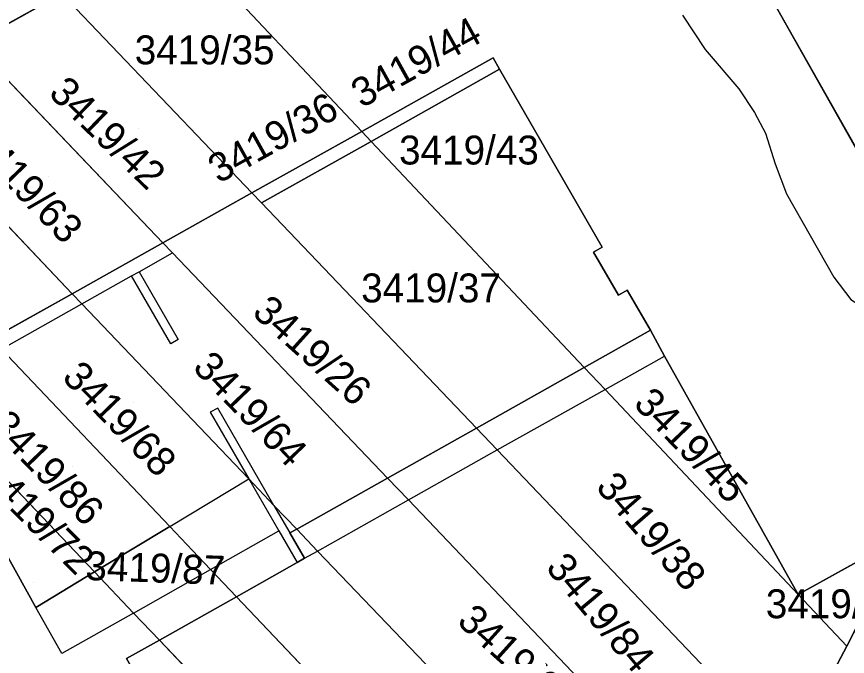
# Model space of a CAD drawing. Extents: x -262715 to -259381, y -1237238 to -1231182.
# Drawn here: x -261887.2 to -261829.7, y -1235894.2 to -1235850 of the extents above; entities that cross this region are included whole.
import ezdxf

# ---------------------------------------------------------------- set-up
doc = ezdxf.new("R2010")
doc.units = 0
for name, color, linetype in [('body_kn', 7, 'Continuous'), ('kladpar_druhypozemkov', 7, 'Continuous'), ('kladpar_hranice', 7, 'Continuous'), ('kladpar_parcelnecisla', 7, 'Continuous'), ('kladpar_plochy', 7, 'Continuous'), ('kladpar_sipky', 7, 'Continuous'), ('zappar_hrandruhpozemk', 7, 'Continuous')]:
    doc.layers.add(name, color=color, linetype=linetype)

msp = doc.modelspace()

# ---------------------------------------------------------------- linework, layer by layer
at = {"layer": 'body_kn'}
for p, q in [((-261839.54, -1235852.25), (-261839.54, -1235852.25)), ((-261854.21, -1235852.84), (-261854.21, -1235852.84)), ((-261853.76, -1235853.62), (-261853.76, -1235853.62)), ((-261837.22, -1235854.97), (-261837.22, -1235854.97)), ((-261836.12, -1235856.61), (-261836.12, -1235856.61)), ((-261863.29, -1235857.92), (-261863.29, -1235857.92)), ((-261863.29, -1235857.92), (-261863.29, -1235857.92)), ((-261835.38, -1235858.05), (-261835.38, -1235858.05)), ((-261862.64, -1235858.61), (-261862.64, -1235858.61)), ((-261862.64, -1235858.61), (-261862.64, -1235858.61)), ((-261873.73, -1235859.2), (-261873.73, -1235859.2)), ((-261834.69, -1235860.17), (-261834.69, -1235860.17)), ((-261870.89, -1235862.18), (-261870.89, -1235862.18)), ((-261833.91, -1235862.23), (-261833.91, -1235862.23)), ((-261870.23, -1235862.87), (-261870.23, -1235862.87)), ((-261870.23, -1235862.87), (-261870.23, -1235862.87)), ((-261877.06, -1235865.63), (-261877.06, -1235865.63)), ((-261876.39, -1235866.33), (-261876.39, -1235866.33)), ((-261876.39, -1235866.33), (-261876.39, -1235866.33)), ((-261847.26, -1235866.27), (-261847.26, -1235866.27)), ((-261846.66, -1235865.92), (-261846.66, -1235865.92)), ((-261879.22, -1235867.92), (-261879.22, -1235867.92)), ((-261878.7, -1235867.63), (-261878.7, -1235867.63)), ((-261878.7, -1235867.63), (-261878.7, -1235867.63)), ((-261830.64, -1235868.01), (-261830.64, -1235868.01)), ((-261883.33, -1235869.15), (-261883.33, -1235869.15)), ((-261883.33, -1235869.15), (-261883.33, -1235869.15)), ((-261844.93, -1235868.9), (-261844.93, -1235868.9)), ((-261845.54, -1235869.25), (-261845.54, -1235869.25)), ((-261882.66, -1235869.85), (-261882.66, -1235869.85)), ((-261882.66, -1235869.85), (-261882.66, -1235869.85)), ((-261843.33, -1235871.68), (-261843.33, -1235871.68)), ((-261876.51, -1235872.61), (-261876.51, -1235872.61)), ((-261875.99, -1235872.31), (-261875.99, -1235872.31)), ((-261842.36, -1235873.46), (-261842.36, -1235873.46)), ((-261847.91, -1235874.25), (-261847.91, -1235874.25)), ((-261847.91, -1235874.25), (-261847.91, -1235874.25)), ((-261846.47, -1235875.77), (-261846.47, -1235875.77)), ((-261846.47, -1235875.77), (-261846.47, -1235875.77)), ((-261873.25, -1235877.06), (-261873.25, -1235877.06)), ((-261873.78, -1235877.34), (-261873.78, -1235877.34)), ((-261875, -1235877.88), (-261875, -1235877.88)), ((-261855.36, -1235878.44), (-261855.36, -1235878.44)), ((-261853.92, -1235879.96), (-261853.92, -1235879.96)), ((-261853.92, -1235879.96), (-261853.92, -1235879.96)), ((-261871.11, -1235881.96), (-261871.11, -1235881.96)), ((-261871.11, -1235881.96), (-261871.11, -1235881.96)), ((-261861.52, -1235881.9), (-261861.52, -1235881.9)), ((-261861.52, -1235881.9), (-261861.52, -1235881.9)), ((-261860.07, -1235883.42), (-261860.07, -1235883.42)), ((-261860.07, -1235883.42), (-261860.07, -1235883.42)), ((-261869.37, -1235883.79), (-261869.37, -1235883.79)), ((-261869.37, -1235883.79), (-261869.37, -1235883.79)), ((-261876.57, -1235885.25), (-261876.57, -1235885.25)), ((-261876.57, -1235885.25), (-261876.57, -1235885.25)), ((-261869.04, -1235885.55), (-261869.04, -1235885.55)), ((-261868.27, -1235885.69), (-261868.27, -1235885.69)), ((-261867.8, -1235885.43), (-261867.8, -1235885.43)), ((-261867.8, -1235885.43), (-261867.8, -1235885.43)), ((-261875, -1235886.91), (-261875, -1235886.91)), ((-261866.35, -1235886.95), (-261866.35, -1235886.95)), ((-261866.35, -1235886.95), (-261866.35, -1235886.95)), ((-261867.25, -1235887.45), (-261867.25, -1235887.45)), ((-261867.25, -1235887.45), (-261867.25, -1235887.45)), ((-261867.77, -1235887.75), (-261867.77, -1235887.75)), ((-261881.78, -1235888.4), (-261881.78, -1235888.4)), ((-261881.78, -1235888.4), (-261881.78, -1235888.4)), ((-261873.75, -1235888.22), (-261873.75, -1235888.22)), ((-261873.75, -1235888.22), (-261873.75, -1235888.22)), ((-261871.96, -1235890.11), (-261871.96, -1235890.11)), ((-261871.96, -1235890.11), (-261871.96, -1235890.11)), ((-261833.1, -1235889.97), (-261833.1, -1235889.97)), ((-261833.1, -1235889.97), (-261833.1, -1235889.97)), ((-261885.84, -1235890.85), (-261885.84, -1235890.85)), ((-261885.84, -1235890.85), (-261885.84, -1235890.85)), ((-261879.08, -1235891.24), (-261879.08, -1235891.24)), ((-261879.08, -1235891.24), (-261879.08, -1235891.24)), ((-261877.3, -1235893.11), (-261877.3, -1235893.11)), ((-261877.3, -1235893.11), (-261877.3, -1235893.11)), ((-261829.74, -1235893.54), (-261829.74, -1235893.54)), ((-261829.74, -1235893.54), (-261829.74, -1235893.54)), ((-261884.05, -1235894.05), (-261884.05, -1235894.05))]:
    msp.add_line(p, q, dxfattribs=at)
at = {"layer": 'kladpar_druhypozemkov'}
for p, q in [((-261875.15, -1235851.27), (-261875.15, -1235851.27)), ((-261856.96, -1235855.07), (-261856.96, -1235855.07)), ((-261878.74, -1235857.72), (-261878.74, -1235857.72)), ((-261854.14, -1235859.08), (-261854.14, -1235859.08)), ((-261865.55, -1235859.93), (-261865.55, -1235859.93)), ((-261884.94, -1235861.04), (-261884.94, -1235861.04)), ((-261859.75, -1235867.51), (-261859.75, -1235867.51)), ((-261865.62, -1235872.89), (-261865.62, -1235872.89)), ((-261879.11, -1235876.65), (-261879.11, -1235876.65)), ((-261870.2, -1235876.7), (-261870.2, -1235876.7)), ((-261840.48, -1235878.86), (-261840.48, -1235878.86)), ((-261883.32, -1235881.08), (-261883.32, -1235881.08)), ((-261842.13, -1235885.79), (-261842.13, -1235885.79)), ((-261877.32, -1235887.48), (-261877.32, -1235887.48)), ((-261886.03, -1235889.16), (-261886.03, -1235889.16)), ((-261829.79, -1235889.47), (-261829.79, -1235889.47)), ((-261846.5, -1235890.3), (-261846.5, -1235890.3)), ((-261851.97, -1235893.9), (-261851.97, -1235893.9))]:
    msp.add_line(p, q, dxfattribs=at)
at = {"layer": 'kladpar_hranice'}
for p, q in [((-261858.68, -1235806.63), (-261820.19, -1235874.89)), ((-261890.22, -1235851.84), (-261884.04, -1235848.38)), ((-261884.04, -1235848.38), (-261890.22, -1235851.84)), ((-261890.22, -1235851.84), (-261877.06, -1235865.63)), ((-261877.06, -1235865.63), (-261890.22, -1235851.84)), ((-261883.33, -1235869.15), (-261896.46, -1235855.33)), ((-261896.46, -1235855.33), (-261883.33, -1235869.15)), ((-261863.29, -1235857.92), (-261870.89, -1235862.18)), ((-261870.89, -1235862.18), (-261863.29, -1235857.92)), ((-261862.64, -1235858.61), (-261863.29, -1235857.92)), ((-261863.29, -1235857.92), (-261862.64, -1235858.61)), ((-261862.64, -1235858.61), (-261870.23, -1235862.87)), ((-261870.23, -1235862.87), (-261862.64, -1235858.61)), ((-261847.91, -1235874.25), (-261862.64, -1235858.61)), ((-261862.64, -1235858.61), (-261847.91, -1235874.25)), ((-261877.06, -1235865.63), (-261870.89, -1235862.18)), ((-261870.89, -1235862.18), (-261877.06, -1235865.63)), ((-261870.23, -1235862.87), (-261870.89, -1235862.18)), ((-261855.36, -1235878.44), (-261870.23, -1235862.87)), ((-261877.06, -1235865.63), (-261883.33, -1235869.15)), ((-261883.33, -1235869.15), (-261877.06, -1235865.63)), ((-261876.39, -1235866.33), (-261877.06, -1235865.63)), ((-261861.52, -1235881.9), (-261876.39, -1235866.33)), ((-261883.33, -1235869.15), (-261888.9, -1235872.27)), ((-261888.9, -1235872.27), (-261883.33, -1235869.15)), ((-261888.22, -1235872.98), (-261876.57, -1235885.25)), ((-261847.91, -1235874.25), (-261855.36, -1235878.44)), ((-261855.36, -1235878.44), (-261847.91, -1235874.25)), ((-261881.78, -1235888.4), (-261893.6, -1235876)), ((-261893.6, -1235876), (-261881.78, -1235888.4)), ((-261861.52, -1235881.9), (-261855.36, -1235878.44)), ((-261855.36, -1235878.44), (-261861.52, -1235881.9)), ((-261861.52, -1235881.9), (-261867.8, -1235885.43)), ((-261867.8, -1235885.43), (-261861.52, -1235881.9)), ((-261861.52, -1235881.9), (-261860.07, -1235883.42)), ((-261876.57, -1235885.25), (-261881.78, -1235888.4)), ((-261881.78, -1235888.4), (-261876.57, -1235885.25)), ((-261833.1, -1235889.97), (-261825.92, -1235885.96)), ((-261825.92, -1235885.96), (-261829.74, -1235893.54)), ((-261881.78, -1235888.4), (-261885.84, -1235890.85)), ((-261871.96, -1235890.11), (-261877.3, -1235893.11)), ((-261877.3, -1235893.11), (-261871.96, -1235890.11)), ((-261844.06, -1235919.49), (-261871.96, -1235890.11)), ((-261829.74, -1235893.54), (-261833.1, -1235889.97)), ((-261847.05, -1235924.84), (-261877.3, -1235893.11)), ((-261829.74, -1235893.54), (-261833.75, -1235901.11))]:
    msp.add_line(p, q, dxfattribs=at)
for points in [[(-261820.19, -1235874.89), (-261858.68, -1235806.63), (-261863.59, -1235809.23), (-261880.48, -1235818.62), (-261868.68, -1235839.78), (-261876.35, -1235844.07)], [(-261863.29, -1235857.92), (-261875.04, -1235845.45), (-261876.35, -1235844.07)], [(-261876.35, -1235844.07), (-261875.04, -1235845.45), (-261863.29, -1235857.92)], [(-261870.89, -1235862.18), (-261873.73, -1235859.2), (-261884.04, -1235848.38)], [(-261884.04, -1235848.38), (-261873.73, -1235859.2), (-261870.89, -1235862.18)], [(-261825.92, -1235885.96), (-261833.1, -1235889.97), (-261842.36, -1235873.46), (-261843.33, -1235871.68), (-261844.93, -1235868.9), (-261845.54, -1235869.25), (-261847.26, -1235866.27), (-261846.66, -1235865.92), (-261853.76, -1235853.62), (-261854.21, -1235852.84), (-261863.29, -1235857.92)], [(-261863.29, -1235857.92), (-261854.21, -1235852.84), (-261853.76, -1235853.62), (-261862.64, -1235858.61)], [(-261862.64, -1235858.61), (-261853.76, -1235853.62), (-261846.66, -1235865.92), (-261847.26, -1235866.27), (-261845.54, -1235869.25), (-261844.93, -1235868.9), (-261843.33, -1235871.68), (-261847.91, -1235874.25)], [(-261870.89, -1235862.18), (-261870.23, -1235862.87), (-261855.36, -1235878.44)], [(-261877.06, -1235865.63), (-261876.39, -1235866.33), (-261861.52, -1235881.9)], [(-261867.8, -1235885.43), (-261869.37, -1235883.79), (-261871.11, -1235881.96), (-261875, -1235877.88), (-261882.66, -1235869.85), (-261883.33, -1235869.15)], [(-261883.33, -1235869.15), (-261882.66, -1235869.85), (-261875, -1235877.88), (-261871.11, -1235881.96), (-261869.37, -1235883.79), (-261867.8, -1235885.43)], [(-261847.91, -1235874.25), (-261843.33, -1235871.68), (-261842.36, -1235873.46), (-261833.1, -1235889.97)], [(-261871.96, -1235890.11), (-261873.75, -1235888.22), (-261875, -1235886.91), (-261876.57, -1235885.25), (-261888.22, -1235872.98), (-261888.9, -1235872.27)], [(-261833.1, -1235889.97), (-261846.47, -1235875.77), (-261847.91, -1235874.25)], [(-261847.91, -1235874.25), (-261846.47, -1235875.77), (-261833.1, -1235889.97), (-261829.74, -1235893.54)], [(-261885.84, -1235890.85), (-261888.62, -1235885.91), (-261891.51, -1235880.62), (-261894.05, -1235876.26), (-261893.6, -1235876)], [(-261895.33, -1235889.29), (-261899.15, -1235882.44), (-261900.54, -1235879.88), (-261899.38, -1235879.25), (-261896.66, -1235877.73), (-261894.05, -1235876.26), (-261891.51, -1235880.62), (-261888.62, -1235885.91), (-261885.84, -1235890.85), (-261881.78, -1235888.4)], [(-261855.36, -1235878.44), (-261853.92, -1235879.96), (-261833.75, -1235901.11), (-261837.43, -1235907.2), (-261860.07, -1235883.42), (-261861.52, -1235881.9)], [(-261833.75, -1235901.11), (-261853.92, -1235879.96), (-261855.36, -1235878.44)], [(-261860.07, -1235883.42), (-261837.43, -1235907.2), (-261840.8, -1235913.63), (-261866.35, -1235886.95), (-261867.8, -1235885.43)], [(-261876.57, -1235885.25), (-261875, -1235886.91), (-261873.75, -1235888.22), (-261871.96, -1235890.11)], [(-261867.8, -1235885.43), (-261868.27, -1235885.69), (-261867.25, -1235887.45), (-261867.77, -1235887.75), (-261871.96, -1235890.11)], [(-261871.96, -1235890.11), (-261867.77, -1235887.75), (-261867.25, -1235887.45), (-261868.27, -1235885.69), (-261867.8, -1235885.43), (-261866.35, -1235886.95), (-261840.8, -1235913.63)], [(-261854.41, -1235938.36), (-261853.71, -1235937.05), (-261852.33, -1235934.78), (-261852.02, -1235934.26), (-261850.44, -1235930.94), (-261847.05, -1235924.84), (-261844.06, -1235919.49), (-261840.8, -1235913.63), (-261837.43, -1235907.2), (-261833.75, -1235901.11), (-261829.74, -1235893.54), (-261825.92, -1235885.96)], [(-261877.3, -1235893.11), (-261879.08, -1235891.24), (-261881.78, -1235888.4)], [(-261881.78, -1235888.4), (-261879.08, -1235891.24), (-261877.3, -1235893.11)], [(-261871.96, -1235890.11), (-261844.06, -1235919.49), (-261847.05, -1235924.84)], [(-261877.3, -1235893.11), (-261879.58, -1235894.39), (-261870.24, -1235910.71), (-261872.81, -1235912.15), (-261872, -1235913.97)], [(-261872, -1235913.97), (-261872.81, -1235912.15), (-261870.24, -1235910.71), (-261879.58, -1235894.39), (-261877.3, -1235893.11)], [(-261877.3, -1235893.11), (-261847.05, -1235924.84), (-261850.44, -1235930.94), (-261852.02, -1235934.26)]]:
    msp.add_lwpolyline(points, dxfattribs=at)
at = {"layer": 'kladpar_plochy'}
for points in [[(-261858.68, -1235806.63), (-261820.19, -1235874.89), (-261820.26, -1235875.04), (-261821.27, -1235877.01), (-261825.31, -1235884.8), (-261825.92, -1235885.96), (-261833.1, -1235889.97), (-261842.36, -1235873.46), (-261843.33, -1235871.68), (-261844.93, -1235868.9), (-261845.54, -1235869.25), (-261847.26, -1235866.27), (-261846.66, -1235865.92), (-261853.76, -1235853.62), (-261854.21, -1235852.84), (-261863.29, -1235857.92), (-261875.04, -1235845.45), (-261876.35, -1235844.07), (-261868.68, -1235839.78), (-261880.48, -1235818.62), (-261863.59, -1235809.23)], [(-261914.08, -1235826.74), (-261908.28, -1235822.95), (-261884.04, -1235848.38), (-261890.22, -1235851.84)], [(-261876.35, -1235844.07), (-261875.04, -1235845.45), (-261863.29, -1235857.92), (-261870.89, -1235862.18), (-261873.73, -1235859.2), (-261884.04, -1235848.38)], [(-261890.22, -1235851.84), (-261884.04, -1235848.38), (-261873.73, -1235859.2), (-261870.89, -1235862.18), (-261877.06, -1235865.63)], [(-261896.46, -1235855.33), (-261890.22, -1235851.84), (-261877.06, -1235865.63), (-261883.33, -1235869.15)], [(-261863.29, -1235857.92), (-261854.21, -1235852.84), (-261853.76, -1235853.62), (-261862.64, -1235858.61)], [(-261862.64, -1235858.61), (-261853.76, -1235853.62), (-261846.66, -1235865.92), (-261847.26, -1235866.27), (-261845.54, -1235869.25), (-261844.93, -1235868.9), (-261843.33, -1235871.68), (-261847.91, -1235874.25)], [(-261896.46, -1235855.33), (-261883.33, -1235869.15), (-261888.9, -1235872.27), (-261900.15, -1235860.4), (-261901.44, -1235858.12)], [(-261863.29, -1235857.92), (-261862.64, -1235858.61), (-261870.23, -1235862.87), (-261870.89, -1235862.18)], [(-261862.64, -1235858.61), (-261847.91, -1235874.25), (-261855.36, -1235878.44), (-261870.23, -1235862.87)], [(-261876.39, -1235866.33), (-261877.06, -1235865.63), (-261870.89, -1235862.18), (-261870.23, -1235862.87), (-261855.36, -1235878.44), (-261861.52, -1235881.9)], [(-261883.33, -1235869.15), (-261877.06, -1235865.63), (-261876.39, -1235866.33), (-261861.52, -1235881.9), (-261867.8, -1235885.43), (-261869.37, -1235883.79), (-261871.11, -1235881.96), (-261875, -1235877.88), (-261882.66, -1235869.85)], [(-261888.9, -1235872.27), (-261883.33, -1235869.15), (-261882.66, -1235869.85), (-261875, -1235877.88), (-261871.11, -1235881.96), (-261869.37, -1235883.79), (-261867.8, -1235885.43), (-261868.27, -1235885.69), (-261867.25, -1235887.45), (-261867.77, -1235887.75), (-261871.96, -1235890.11), (-261873.75, -1235888.22), (-261875, -1235886.91), (-261876.57, -1235885.25), (-261888.22, -1235872.98)], [(-261847.91, -1235874.25), (-261843.33, -1235871.68), (-261842.36, -1235873.46), (-261833.1, -1235889.97), (-261846.47, -1235875.77)], [(-261881.78, -1235888.4), (-261893.6, -1235876), (-261888.22, -1235872.98), (-261876.57, -1235885.25)], [(-261847.91, -1235874.25), (-261846.47, -1235875.77), (-261833.1, -1235889.97), (-261829.74, -1235893.54), (-261833.75, -1235901.11), (-261853.92, -1235879.96), (-261855.36, -1235878.44)], [(-261885.84, -1235890.85), (-261888.62, -1235885.91), (-261891.51, -1235880.62), (-261894.05, -1235876.26), (-261893.6, -1235876), (-261881.78, -1235888.4)], [(-261895.33, -1235889.29), (-261899.15, -1235882.44), (-261900.54, -1235879.88), (-261899.38, -1235879.25), (-261896.66, -1235877.73), (-261894.05, -1235876.26), (-261891.51, -1235880.62), (-261888.62, -1235885.91), (-261885.84, -1235890.85), (-261881.78, -1235888.4), (-261879.08, -1235891.24), (-261877.3, -1235893.11), (-261879.58, -1235894.39), (-261870.24, -1235910.71), (-261872.81, -1235912.15), (-261872, -1235913.97), (-261873.4, -1235912.48), (-261874.07, -1235911.78), (-261882.17, -1235903.21), (-261891.01, -1235893.86), (-261893.47, -1235891.25)], [(-261861.52, -1235881.9), (-261855.36, -1235878.44), (-261853.92, -1235879.96), (-261833.75, -1235901.11), (-261837.43, -1235907.2), (-261860.07, -1235883.42)], [(-261854.41, -1235938.36), (-261853.71, -1235937.05), (-261852.33, -1235934.78), (-261852.02, -1235934.26), (-261850.44, -1235930.94), (-261847.05, -1235924.84), (-261844.06, -1235919.49), (-261840.8, -1235913.63), (-261837.43, -1235907.2), (-261833.75, -1235901.11), (-261829.74, -1235893.54), (-261825.92, -1235885.96), (-261816.92, -1235880.92), (-261816.81, -1235880.86), (-261813.78, -1235886.53), (-261809.54, -1235894.09), (-261812.8, -1235898.56), (-261814.01, -1235900.33), (-261835.8, -1235934.17), (-261836.05, -1235933.72), (-261851.98, -1235942.62), (-261854.16, -1235938.8)], [(-261867.8, -1235885.43), (-261861.52, -1235881.9), (-261860.07, -1235883.42), (-261837.43, -1235907.2), (-261840.8, -1235913.63), (-261866.35, -1235886.95)], [(-261877.3, -1235893.11), (-261879.08, -1235891.24), (-261881.78, -1235888.4), (-261876.57, -1235885.25), (-261875, -1235886.91), (-261873.75, -1235888.22), (-261871.96, -1235890.11)], [(-261871.96, -1235890.11), (-261867.77, -1235887.75), (-261867.25, -1235887.45), (-261868.27, -1235885.69), (-261867.8, -1235885.43), (-261866.35, -1235886.95), (-261840.8, -1235913.63), (-261844.06, -1235919.49)], [(-261829.74, -1235893.54), (-261833.1, -1235889.97), (-261825.92, -1235885.96)], [(-261847.05, -1235924.84), (-261877.3, -1235893.11), (-261871.96, -1235890.11), (-261844.06, -1235919.49)], [(-261852.02, -1235934.26), (-261852.33, -1235934.78), (-261872, -1235913.97), (-261872.81, -1235912.15), (-261870.24, -1235910.71), (-261879.58, -1235894.39), (-261877.3, -1235893.11), (-261847.05, -1235924.84), (-261850.44, -1235930.94)]]:
    msp.add_lwpolyline(points, close=True, dxfattribs=at)
msp.add_lwpolyline([(-261829.67, -1235846.39), (-261817.04, -1235868.77), (-261820.19, -1235874.89), (-261858.68, -1235806.63)], dxfattribs=at)
at = {"layer": 'kladpar_sipky'}
for p, q in [((-261860.82, -1235857.24), (-261860.82, -1235857.24)), ((-261869.44, -1235862.02), (-261869.44, -1235862.02))]:
    msp.add_line(p, q, dxfattribs=at)
at = {"layer": 'zappar_hrandruhpozemk'}
for p, q in [((-261833.91, -1235862.23), (-261830.64, -1235868.01)), ((-261878.7, -1235867.63), (-261875.99, -1235872.31)), ((-261888.22, -1235872.98), (-261882.66, -1235869.85)), ((-261846.47, -1235875.77), (-261842.36, -1235873.46)), ((-261853.92, -1235879.96), (-261846.47, -1235875.77)), ((-261869.37, -1235883.79), (-261873.25, -1235877.06)), ((-261860.07, -1235883.42), (-261853.92, -1235879.96)), ((-261876.57, -1235885.25), (-261871.11, -1235881.96)), ((-261866.35, -1235886.95), (-261860.07, -1235883.42)), ((-261869.37, -1235883.79), (-261868.27, -1235885.69)), ((-261873.75, -1235888.22), (-261869.04, -1235885.55)), ((-261867.25, -1235887.45), (-261866.35, -1235886.95)), ((-261879.08, -1235891.24), (-261873.75, -1235888.22)), ((-261884.05, -1235894.05), (-261885.84, -1235890.85)), ((-261879.08, -1235891.24), (-261884.05, -1235894.05))]:
    msp.add_line(p, q, dxfattribs=at)
for points in [[(-261841.12, -1235849.87), (-261839.54, -1235852.25), (-261837.22, -1235854.97), (-261836.12, -1235856.61), (-261835.38, -1235858.05), (-261834.69, -1235860.17), (-261833.91, -1235862.23)], [(-261882.66, -1235869.85), (-261879.22, -1235867.92), (-261878.7, -1235867.63), (-261876.39, -1235866.33)], [(-261875.99, -1235872.31), (-261876.51, -1235872.61), (-261879.22, -1235867.92)], [(-261830.64, -1235868.01), (-261829.46, -1235869.56), (-261827.15, -1235871.03), (-261824.08, -1235871.99), (-261821.69, -1235873.55), (-261820.26, -1235875.04), (-261819.89, -1235875.42)], [(-261873.25, -1235877.06), (-261873.78, -1235877.34), (-261871.11, -1235881.96)], [(-261871.11, -1235881.96), (-261869.04, -1235885.55), (-261867.77, -1235887.75)]]:
    msp.add_lwpolyline(points, dxfattribs=at)

# ---------------------------------------------------------------- texts
at = {"layer": 'kladpar_parcelnecisla'}
for s, rotation, p in [('3419/44', 29, (-261863.298, -1235856.34)), ('3419/42', 316, (-261885.038, -1235855.37)), ('3419/36', 29, (-261873.197, -1235861.56)), ('3419/63', 314, (-261890.58, -1235858.87)), ('3419/26', 318, (-261870.962, -1235870.563)), ('3419/64', 314, (-261875.068, -1235874.323)), ('3419/68', 314, (-261884.105, -1235875.006)), ('3419/45', 314, (-261844.577, -1235876.834)), ('3419/86', 314, (-261889.12, -1235878.391)), ('3419/72', 315, (-261889.861, -1235881.894)), ('3419/38', 311, (-261847.18, -1235882.57)), ('3419/87', 358, (-261882.44, -1235888.953)), ('3419/84', 310, (-261850.638, -1235888.137)), ('3419/65', 318, (-261856.789, -1235891.934))]:
    msp.add_text(s, height=2, rotation=rotation, dxfattribs=at).set_placement(p)
for s, p in [('3419/35', (-261879.001, -1235853.28)), ('3419/43', (-261860.716, -1235860.21)), ('3419/37', (-261863.339, -1235869.75)), ('3419/83', (-261835.348, -1235891.6))]:
    msp.add_text(s, height=2, dxfattribs=at).set_placement(p)

doc.saveas('drawing.dxf')
